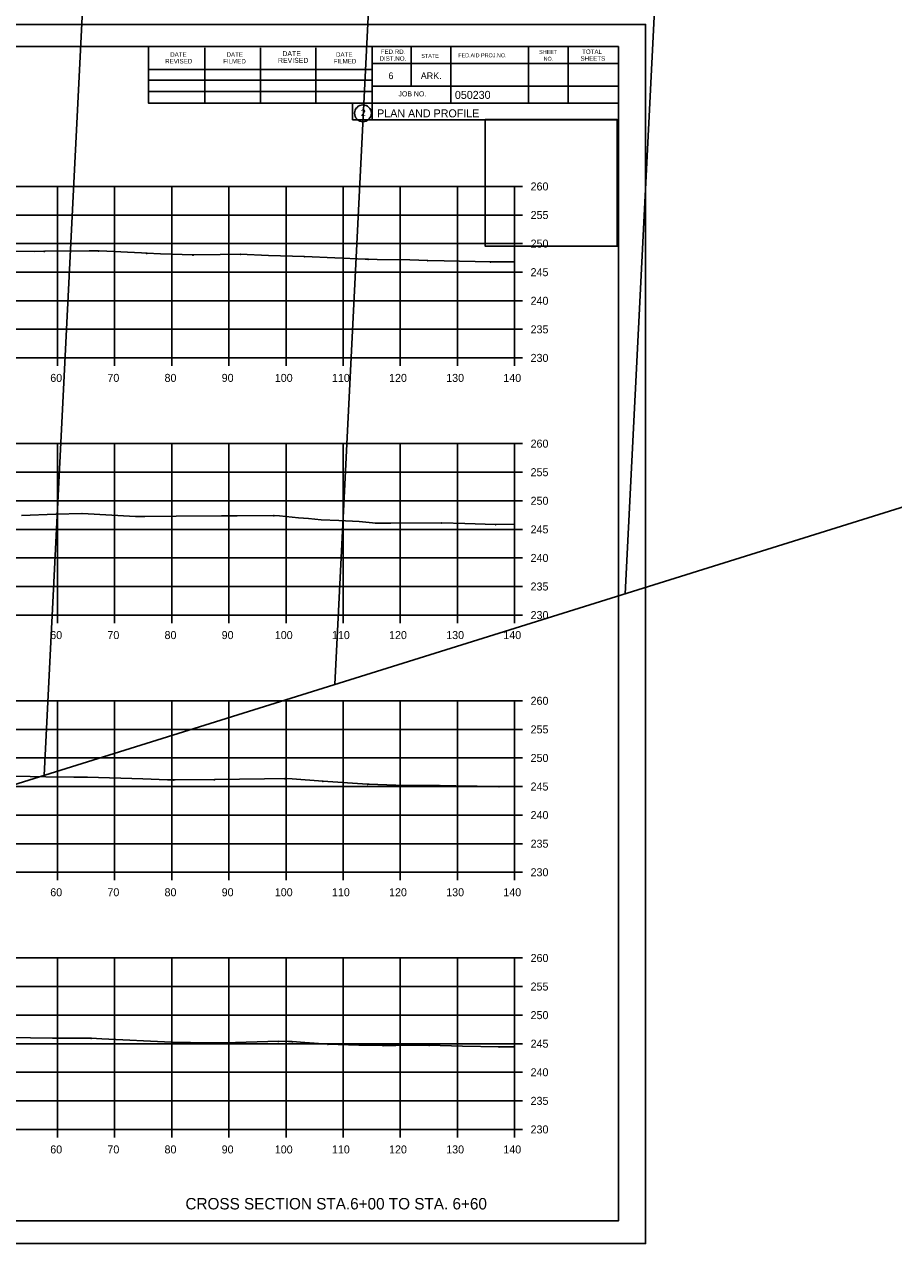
# Model space of a CAD drawing. Extents: x 1300404 to 1323571, y 234004 to 252077.
# Drawn here: x 1315771.5 to 1315923.6, y 242128.5 to 242341.8 of the extents above; entities that cross this region are included whole.
import ezdxf

# ---------------------------------------------------------------- set-up
doc = ezdxf.new("R2010")
doc.units = 0
for name, color, linetype in [('Default', 7, 'Continuous'), ('R_Axis', 7, 'Continuous'), ('R_Axis Annot', 7, 'Continuous'), ('R_Border', 7, 'Continuous'), ('R_Border Prem', 7, 'Continuous'), ('R_Draft', 7, 'Continuous'), ('R_Exist Surface', 7, 'Continuous'), ('R_Floodway', 7, 'Continuous'), ('R_Grid', 7, 'Continuous'), ('R_No Plot', 7, 'Continuous')]:
    doc.layers.add(name, color=color, linetype=linetype)

msp = doc.modelspace()

# ---------------------------------------------------------------- linework, layer by layer
at = {"layer": 'Default'}
for p, q in [((1315559.28, 242337.9), (1315875.46, 242337.9)), ((1315793.2, 242328.02), (1315793.2, 242337.9)), ((1315803.06, 242328.02), (1315803.06, 242337.7)), ((1315812.82, 242328.02), (1315812.82, 242337.7)), ((1315822.5, 242328.02), (1315822.5, 242337.7)), ((1315832.36, 242337.9), (1315832.36, 242325.1)), ((1315839.2, 242337.9), (1315839.2, 242330.96)), ((1315846.14, 242337.9), (1315846.14, 242328.02)), ((1315859.72, 242337.9), (1315859.72, 242328.02)), ((1315866.66, 242337.9), (1315866.66, 242328.02)), ((1315875.46, 242132.44), (1315875.46, 242337.9)), ((1315875.46, 242334.96), (1315832.36, 242334.96)), ((1315875.46, 242334.98), (1315875.46, 242334.98)), ((1315793.2, 242333.88), (1315832.36, 242333.88)), ((1315793.2, 242332.02), (1315832.36, 242332.02)), ((1315875.46, 242330.96), (1315832.36, 242330.96)), ((1315835.32, 242330.96), (1315875.46, 242330.96)), ((1315793.2, 242328.02), (1315793.2, 242330.08)), ((1315793.2, 242330.08), (1315832.36, 242330.08)), ((1315875.46, 242328.02), (1315793.2, 242328.02)), ((1315832.36, 242325.1), (1315875.46, 242325.1)), ((1315875.46, 242132.44), (1315559.28, 242132.44))]:
    msp.add_line(p, q, dxfattribs=at)
msp.add_circle((1315830.74, 242326.24), 1.47, dxfattribs=at)
at = {"layer": 'R_Axis'}
for p, q in [((1315857.28, 242283.44), (1315857.28, 242313.44)), ((1315858.68, 242313.44), (1315857.28, 242313.44)), ((1315858.68, 242308.44), (1315857.28, 242308.44)), ((1315858.68, 242303.44), (1315857.28, 242303.44)), ((1315858.68, 242298.44), (1315857.28, 242298.44)), ((1315858.68, 242293.44), (1315857.28, 242293.44)), ((1315858.68, 242288.44), (1315857.28, 242288.44)), ((1315577.28, 242283.44), (1315857.28, 242283.44)), ((1315777.28, 242282.04), (1315777.28, 242283.44)), ((1315787.28, 242282.04), (1315787.28, 242283.44)), ((1315797.28, 242282.04), (1315797.28, 242283.44)), ((1315807.28, 242282.04), (1315807.28, 242283.44)), ((1315817.28, 242282.04), (1315817.28, 242283.44)), ((1315827.28, 242282.04), (1315827.28, 242283.44)), ((1315837.28, 242282.04), (1315837.28, 242283.44)), ((1315847.28, 242282.04), (1315847.28, 242283.44)), ((1315857.28, 242282.04), (1315857.28, 242283.44)), ((1315858.68, 242283.44), (1315857.28, 242283.44)), ((1315857.28, 242238.44), (1315857.28, 242268.44)), ((1315858.68, 242268.44), (1315857.28, 242268.44)), ((1315858.68, 242263.44), (1315857.28, 242263.44)), ((1315858.68, 242258.44), (1315857.28, 242258.44)), ((1315858.68, 242253.44), (1315857.28, 242253.44)), ((1315858.68, 242248.44), (1315857.28, 242248.44)), ((1315858.68, 242243.44), (1315857.28, 242243.44)), ((1315577.28, 242238.44), (1315857.28, 242238.44)), ((1315777.28, 242237.04), (1315777.28, 242238.44)), ((1315787.28, 242237.04), (1315787.28, 242238.44)), ((1315797.28, 242237.04), (1315797.28, 242238.44)), ((1315807.28, 242237.04), (1315807.28, 242238.44)), ((1315817.28, 242237.04), (1315817.28, 242238.44)), ((1315827.28, 242237.04), (1315827.28, 242238.44)), ((1315837.28, 242237.04), (1315837.28, 242238.44)), ((1315847.28, 242237.04), (1315847.28, 242238.44)), ((1315857.28, 242237.04), (1315857.28, 242238.44)), ((1315858.68, 242238.44), (1315857.28, 242238.44)), ((1315857.28, 242193.44), (1315857.28, 242223.44)), ((1315858.68, 242223.44), (1315857.28, 242223.44)), ((1315858.68, 242218.44), (1315857.28, 242218.44)), ((1315858.68, 242213.44), (1315857.28, 242213.44)), ((1315858.68, 242208.44), (1315857.28, 242208.44)), ((1315858.68, 242203.44), (1315857.28, 242203.44)), ((1315858.68, 242198.44), (1315857.28, 242198.44)), ((1315577.28, 242193.44), (1315857.28, 242193.44)), ((1315777.28, 242192.04), (1315777.28, 242193.44)), ((1315787.28, 242192.04), (1315787.28, 242193.44)), ((1315797.28, 242192.04), (1315797.28, 242193.44)), ((1315807.28, 242192.04), (1315807.28, 242193.44)), ((1315817.28, 242192.04), (1315817.28, 242193.44)), ((1315827.28, 242192.04), (1315827.28, 242193.44)), ((1315837.28, 242192.04), (1315837.28, 242193.44)), ((1315847.28, 242192.04), (1315847.28, 242193.44)), ((1315857.28, 242192.04), (1315857.28, 242193.44)), ((1315858.68, 242193.44), (1315857.28, 242193.44)), ((1315857.28, 242148.44), (1315857.28, 242178.44)), ((1315858.68, 242178.44), (1315857.28, 242178.44)), ((1315858.68, 242173.44), (1315857.28, 242173.44)), ((1315858.68, 242168.44), (1315857.28, 242168.44)), ((1315858.68, 242163.44), (1315857.28, 242163.44)), ((1315858.68, 242158.44), (1315857.28, 242158.44)), ((1315858.68, 242153.44), (1315857.28, 242153.44)), ((1315577.28, 242148.44), (1315857.28, 242148.44)), ((1315777.28, 242147.04), (1315777.28, 242148.44)), ((1315787.28, 242147.04), (1315787.28, 242148.44)), ((1315797.28, 242147.04), (1315797.28, 242148.44)), ((1315807.28, 242147.04), (1315807.28, 242148.44)), ((1315817.28, 242147.04), (1315817.28, 242148.44)), ((1315827.28, 242147.04), (1315827.28, 242148.44)), ((1315837.28, 242147.04), (1315837.28, 242148.44)), ((1315847.28, 242147.04), (1315847.28, 242148.44)), ((1315857.28, 242147.04), (1315857.28, 242148.44)), ((1315858.68, 242148.44), (1315857.28, 242148.44))]:
    msp.add_line(p, q, dxfattribs=at)
at = {"layer": 'R_Draft'}
for points in [[(1315774.98, 242302.15), (1315775.03, 242302.05), (1315774.93, 242302.05)], [(1315784.45, 242302.22), (1315784.5, 242302.12), (1315784.4, 242302.12)], [(1315792.9, 242301.8), (1315792.95, 242301.7), (1315792.85, 242301.7)], [(1315801.01, 242301.5), (1315801.06, 242301.4), (1315800.96, 242301.4)], [(1315809.27, 242301.65), (1315809.32, 242301.55), (1315809.22, 242301.55)], [(1315820.48, 242301.25), (1315820.53, 242301.15), (1315820.43, 242301.15)], [(1315831.65, 242300.75), (1315831.7, 242300.65), (1315831.6, 242300.65)], [(1315842.07, 242300.54), (1315842.12, 242300.44), (1315842.02, 242300.44)], [(1315853.05, 242300.3), (1315853.1, 242300.2), (1315853, 242300.2)], [(1315781.57, 242256.29), (1315781.62, 242256.19), (1315781.52, 242256.19)], [(1315815.16, 242255.91), (1315815.21, 242255.81), (1315815.11, 242255.81)], [(1315832.98, 242254.6), (1315833.03, 242254.5), (1315832.93, 242254.5)], [(1315844.52, 242254.63), (1315844.57, 242254.53), (1315844.47, 242254.53)], [(1315853.96, 242254.35), (1315854.01, 242254.25), (1315853.91, 242254.25)], [(1315797.61, 242209.67), (1315797.66, 242209.57), (1315797.56, 242209.57)], [(1315804.74, 242209.69), (1315804.79, 242209.59), (1315804.69, 242209.59)], [(1315817.1, 242209.88), (1315817.15, 242209.78), (1315817.05, 242209.78)], [(1315823.7, 242209.43), (1315823.75, 242209.33), (1315823.65, 242209.33)], [(1315831.54, 242208.92), (1315831.59, 242208.82), (1315831.49, 242208.82)], [(1315836.43, 242208.75), (1315836.48, 242208.65), (1315836.38, 242208.65)], [(1315844.16, 242208.69), (1315844.21, 242208.59), (1315844.11, 242208.59)], [(1315854.55, 242208.5), (1315854.6, 242208.4), (1315854.5, 242208.4)], [(1315783.18, 242164.47), (1315783.23, 242164.37), (1315783.13, 242164.37)], [(1315797.25, 242163.77), (1315797.3, 242163.67), (1315797.2, 242163.67)], [(1315805.3, 242163.66), (1315805.35, 242163.56), (1315805.25, 242163.56)], [(1315815.93, 242163.91), (1315815.98, 242163.81), (1315815.88, 242163.81)], [(1315818.36, 242163.85), (1315818.41, 242163.75), (1315818.31, 242163.75)], [(1315824.59, 242163.42), (1315824.64, 242163.32), (1315824.54, 242163.32)], [(1315834.25, 242163.19), (1315834.3, 242163.09), (1315834.2, 242163.09)], [(1315842.34, 242163.23), (1315842.39, 242163.13), (1315842.29, 242163.13)], [(1315854.55, 242162.94), (1315854.6, 242162.84), (1315854.5, 242162.84)]]:
    msp.add_lwpolyline(points, close=True, dxfattribs=at)
at = {"layer": 'R_Exist Surface'}
for points in [[(1315764.59, 242302.17), (1315773.21, 242302.08), (1315774.98, 242302.1), (1315782.84, 242302.15), (1315784.45, 242302.17), (1315785.93, 242302.1), (1315791.99, 242301.8), (1315792.9, 242301.75), (1315795.31, 242301.67), (1315801.01, 242301.45), (1315805.73, 242301.53), (1315809.27, 242301.6), (1315814.23, 242301.33), (1315820.48, 242301.2), (1315831.14, 242300.74), (1315831.65, 242300.7), (1315833.21, 242300.67), (1315838.96, 242300.57), (1315842.07, 242300.49), (1315844.93, 242300.42), (1315853.05, 242300.25), (1315857.28, 242300.25)], [(1315770.97, 242255.87), (1315777, 242256.1), (1315781.57, 242256.24), (1315790.93, 242255.71), (1315792.2, 242255.66), (1315792.56, 242255.67), (1315798.04, 242255.77), (1315805.96, 242255.8), (1315808.75, 242255.83), (1315815.16, 242255.86), (1315816.15, 242255.81), (1315819.48, 242255.44), (1315821.19, 242255.31), (1315823.42, 242255.09), (1315826.53, 242254.99), (1315830.08, 242254.79), (1315832.98, 242254.55), (1315835.59, 242254.5), (1315844.52, 242254.58), (1315848.58, 242254.45), (1315853.96, 242254.3), (1315857.28, 242254.32)], [(1315767.55, 242210.23), (1315772.47, 242210.19), (1315775.25, 242210.15), (1315780.15, 242210.07), (1315782.55, 242210.06), (1315792.21, 242209.81), (1315796.52, 242209.62), (1315797.61, 242209.62), (1315797.87, 242209.61), (1315804.74, 242209.64), (1315813.5, 242209.79), (1315817.1, 242209.83), (1315818.36, 242209.77), (1315823.7, 242209.38), (1315830.67, 242208.94), (1315831.54, 242208.87), (1315831.85, 242208.87), (1315836.43, 242208.7), (1315842.61, 242208.61), (1315844.16, 242208.64), (1315846.99, 242208.55), (1315854.55, 242208.45), (1315857.28, 242208.49)], [(1315768.68, 242164.53), (1315776.42, 242164.39), (1315777.23, 242164.39), (1315777.78, 242164.39), (1315783.18, 242164.42), (1315785.04, 242164.3), (1315797.25, 242163.72), (1315803.91, 242163.6), (1315805.3, 242163.61), (1315806.57, 242163.62), (1315815.93, 242163.86), (1315817.7, 242163.81), (1315818.36, 242163.8), (1315820.55, 242163.64), (1315824.59, 242163.37), (1315830.04, 242163.21), (1315832.86, 242163.17), (1315834.25, 242163.14), (1315836.5, 242163.14), (1315842.34, 242163.18), (1315848.16, 242163.01), (1315854.55, 242162.89), (1315857.28, 242162.89)]]:
    msp.add_lwpolyline(points, dxfattribs=at)
at = {"layer": 'R_Floodway'}
for p, q in [((1315876.66, 242242.17), (1315919.73, 243101.79)), ((1315825.8, 242226.29), (1315868.69, 243082.46)), ((1315774.94, 242210.4), (1315817.61, 243062.15))]:
    msp.add_line(p, q, dxfattribs=at)
msp.add_lwpolyline([(1317712.51, 244123.58), (1317619.12, 244094.42), (1317572.79, 244038.68), (1317546.01, 243986.8), (1317536.96, 243950.96), (1317518.15, 243864.8), (1317504.76, 243838.86), (1317478.47, 243796.63), (1317454.94, 243761.52), (1317297.11, 243701.73), (1317174.77, 243577.23), (1317137.14, 243501.7), (1317099.26, 243421.34), (1317083.47, 243347.13), (1317140.59, 243085.36), (1317061.58, 242907.87), (1316926.82, 242776.74), (1316838.38, 242701.35), (1316633.63, 242525.36), (1316510.92, 242442.01), (1316282.26, 242368.85), (1315441.7, 242106.33), (1315147.76, 242034.03), (1314832.32, 242016.05)], dxfattribs=at)
at = {"layer": 'R_Grid'}
for p, q in [((1315577.28, 242313.44), (1315857.28, 242313.44)), ((1315777.28, 242283.44), (1315777.28, 242313.44)), ((1315787.28, 242283.44), (1315787.28, 242313.44)), ((1315797.28, 242283.44), (1315797.28, 242313.44)), ((1315807.28, 242283.44), (1315807.28, 242313.44)), ((1315817.28, 242283.44), (1315817.28, 242313.44)), ((1315827.28, 242283.44), (1315827.28, 242313.44)), ((1315837.28, 242283.44), (1315837.28, 242313.44)), ((1315847.28, 242283.44), (1315847.28, 242313.44)), ((1315857.28, 242283.44), (1315857.28, 242313.44)), ((1315577.28, 242308.44), (1315857.28, 242308.44)), ((1315577.28, 242303.44), (1315857.28, 242303.44)), ((1315577.28, 242298.44), (1315857.28, 242298.44)), ((1315577.28, 242293.44), (1315857.28, 242293.44)), ((1315577.28, 242288.44), (1315857.28, 242288.44)), ((1315577.28, 242283.44), (1315857.28, 242283.44)), ((1315577.28, 242268.44), (1315857.28, 242268.44)), ((1315777.28, 242238.44), (1315777.28, 242268.44)), ((1315787.28, 242238.44), (1315787.28, 242268.44)), ((1315797.28, 242238.44), (1315797.28, 242268.44)), ((1315807.28, 242238.44), (1315807.28, 242268.44)), ((1315817.28, 242238.44), (1315817.28, 242268.44)), ((1315827.28, 242238.44), (1315827.28, 242268.44)), ((1315837.28, 242238.44), (1315837.28, 242268.44)), ((1315847.28, 242238.44), (1315847.28, 242268.44)), ((1315857.28, 242238.44), (1315857.28, 242268.44)), ((1315577.28, 242263.44), (1315857.28, 242263.44)), ((1315577.28, 242258.44), (1315857.28, 242258.44)), ((1315577.28, 242253.44), (1315857.28, 242253.44)), ((1315577.28, 242248.44), (1315857.28, 242248.44)), ((1315577.28, 242243.44), (1315857.28, 242243.44)), ((1315577.28, 242238.44), (1315857.28, 242238.44)), ((1315577.28, 242223.44), (1315857.28, 242223.44)), ((1315777.28, 242193.44), (1315777.28, 242223.44)), ((1315787.28, 242193.44), (1315787.28, 242223.44)), ((1315797.28, 242193.44), (1315797.28, 242223.44)), ((1315807.28, 242193.44), (1315807.28, 242223.44)), ((1315817.28, 242193.44), (1315817.28, 242223.44)), ((1315827.28, 242193.44), (1315827.28, 242223.44)), ((1315837.28, 242193.44), (1315837.28, 242223.44)), ((1315847.28, 242193.44), (1315847.28, 242223.44)), ((1315857.28, 242193.44), (1315857.28, 242223.44)), ((1315577.28, 242218.44), (1315857.28, 242218.44)), ((1315577.28, 242213.44), (1315857.28, 242213.44)), ((1315577.28, 242208.44), (1315857.28, 242208.44)), ((1315577.28, 242203.44), (1315857.28, 242203.44)), ((1315577.28, 242198.44), (1315857.28, 242198.44)), ((1315577.28, 242193.44), (1315857.28, 242193.44)), ((1315577.28, 242178.44), (1315857.28, 242178.44)), ((1315777.28, 242148.44), (1315777.28, 242178.44)), ((1315787.28, 242148.44), (1315787.28, 242178.44)), ((1315797.28, 242148.44), (1315797.28, 242178.44)), ((1315807.28, 242148.44), (1315807.28, 242178.44)), ((1315817.28, 242148.44), (1315817.28, 242178.44)), ((1315827.28, 242148.44), (1315827.28, 242178.44)), ((1315837.28, 242148.44), (1315837.28, 242178.44)), ((1315847.28, 242148.44), (1315847.28, 242178.44)), ((1315857.28, 242148.44), (1315857.28, 242178.44)), ((1315577.28, 242173.44), (1315857.28, 242173.44)), ((1315577.28, 242168.44), (1315857.28, 242168.44)), ((1315577.28, 242163.44), (1315857.28, 242163.44)), ((1315577.28, 242158.44), (1315857.28, 242158.44)), ((1315577.28, 242153.44), (1315857.28, 242153.44)), ((1315577.28, 242148.44), (1315857.28, 242148.44))]:
    msp.add_line(p, q, dxfattribs=at)
at = {"layer": 'R_No Plot'}
for p, q in [((1315546.87, 242341.8), (1315880.21, 242341.8)), ((1315546.87, 242128.46), (1315880.21, 242128.46))]:
    msp.add_line(p, q, dxfattribs=at)
for points in [[(1315546.87, 242341.8), (1315880.21, 242341.8), (1315880.21, 242128.46), (1315546.87, 242128.46)], [(1315793.2, 242337.9), (1315793.2, 242328.02), (1315828.93, 242328.02), (1315828.93, 242325.1), (1315852.13, 242325.1), (1315852.13, 242302.98), (1315875.46, 242302.98), (1315875.46, 242132.44), (1315559.28, 242132.44), (1315559.28, 242337.9)], [(1315852.13, 242325.13), (1315875.23, 242325.13), (1315875.23, 242302.98), (1315852.13, 242302.98)]]:
    msp.add_lwpolyline(points, close=True, dxfattribs=at)

# ---------------------------------------------------------------- texts
at = {"layer": 'Default'}
msp.add_text('2', height=1.17, dxfattribs=at).set_placement((1315830.36, 242325.75))
at = {"layer": 'R_Axis Annot'}
for s, p in [('260', (1315860.08, 242312.74)), ('255', (1315860.08, 242307.74)), ('250', (1315860.08, 242302.74)), ('245', (1315860.08, 242297.74)), ('240', (1315860.08, 242292.74)), ('235', (1315860.08, 242287.74)), ('230', (1315860.08, 242282.74)), ('60', (1315776.01, 242279.24)), ('70', (1315786.01, 242279.24)), ('80', (1315796.01, 242279.24)), ('90', (1315806.01, 242279.24)), ('100', (1315815.31, 242279.24)), ('110', (1315825.31, 242279.24)), ('120', (1315835.31, 242279.24)), ('130', (1315845.31, 242279.24)), ('140', (1315855.31, 242279.24)), ('260', (1315860.08, 242267.74)), ('255', (1315860.08, 242262.74)), ('250', (1315860.08, 242257.74)), ('245', (1315860.08, 242252.74)), ('240', (1315860.08, 242247.74)), ('235', (1315860.08, 242242.74)), ('230', (1315860.08, 242237.74)), ('60', (1315776.01, 242234.24)), ('70', (1315786.01, 242234.24)), ('80', (1315796.01, 242234.24)), ('90', (1315806.01, 242234.24)), ('100', (1315815.31, 242234.24)), ('110', (1315825.31, 242234.24)), ('120', (1315835.31, 242234.24)), ('130', (1315845.31, 242234.24)), ('140', (1315855.31, 242234.24)), ('260', (1315860.08, 242222.74)), ('255', (1315860.08, 242217.74)), ('250', (1315860.08, 242212.74)), ('245', (1315860.08, 242207.74)), ('240', (1315860.08, 242202.74)), ('235', (1315860.08, 242197.74)), ('230', (1315860.08, 242192.74)), ('60', (1315776.01, 242189.24)), ('70', (1315786.01, 242189.24)), ('80', (1315796.01, 242189.24)), ('90', (1315806.01, 242189.24)), ('100', (1315815.31, 242189.24)), ('110', (1315825.31, 242189.24)), ('120', (1315835.31, 242189.24)), ('130', (1315845.31, 242189.24)), ('140', (1315855.31, 242189.24)), ('260', (1315860.08, 242177.74)), ('255', (1315860.08, 242172.74)), ('250', (1315860.08, 242167.74)), ('245', (1315860.08, 242162.74)), ('240', (1315860.08, 242157.74)), ('235', (1315860.08, 242152.74)), ('230', (1315860.08, 242147.74)), ('60', (1315776.01, 242144.24)), ('70', (1315786.01, 242144.24)), ('80', (1315796.01, 242144.24)), ('90', (1315806.01, 242144.24)), ('100', (1315815.31, 242144.24)), ('110', (1315825.31, 242144.24)), ('120', (1315835.31, 242144.24)), ('130', (1315845.31, 242144.24)), ('140', (1315855.31, 242144.24))]:
    msp.add_text(s, height=1.4, dxfattribs=at).set_placement(p)
at = {"layer": 'R_Border'}
for s, height, p in [('DATE', 0.782, (1315797, 242336.14)), ('DATE', 0.782, (1315806.86, 242336.14)), ('DATE', 0.879, (1315816.64, 242336.24)), ('DATE', 0.782, (1315826.02, 242336.14)), ('FED.RD.', 0.782, (1315833.84, 242336.62)), ('SHEET', 0.684, (1315861.58, 242336.62)), ('TOTAL', 0.782, (1315869.1, 242336.62)), ('REVISED', 0.782, (1315796.12, 242334.96)), ('FILMED', 0.782, (1315806.28, 242334.96)), ('REVISED', 0.879, (1315815.86, 242335.06)), ('FILMED', 0.782, (1315825.62, 242334.96)), ('DIST.NO.', 0.782, (1315833.64, 242335.44)), ('STATE', 0.684, (1315840.96, 242335.94)), ('FED.AID PROJ.NO.', 0.684, (1315847.42, 242336.04)), ('NO.', 0.684, (1315862.36, 242335.44)), ('SHEETS', 0.782, (1315868.82, 242335.44)), ('6', 1.17, (1315835.2, 242332.22)), ('ARK.', 1.172, (1315840.86, 242332.22)), ('JOB NO.', 0.879, (1315836.96, 242329.2))]:
    msp.add_text(s, height=height, dxfattribs=at).set_placement(p)
for s, p in [('050230', (1315846.83, 242328.76)), ('PLAN AND PROFILE', (1315833.22, 242325.53))]:
    msp.add_text(s, height=1.4, rotation=360, dxfattribs=at).set_placement(p)
at = {"layer": 'R_Border Prem'}
msp.add_text('DWB', height=0.01, dxfattribs=at).set_placement((1315836.15, 242319.41))
at = {"layer": 'R_Draft'}
msp.add_text('CROSS SECTION STA.6+00 TO STA. 6+60', height=2, dxfattribs=at).set_placement((1315799.67, 242134.44))

doc.saveas('drawing.dxf')
